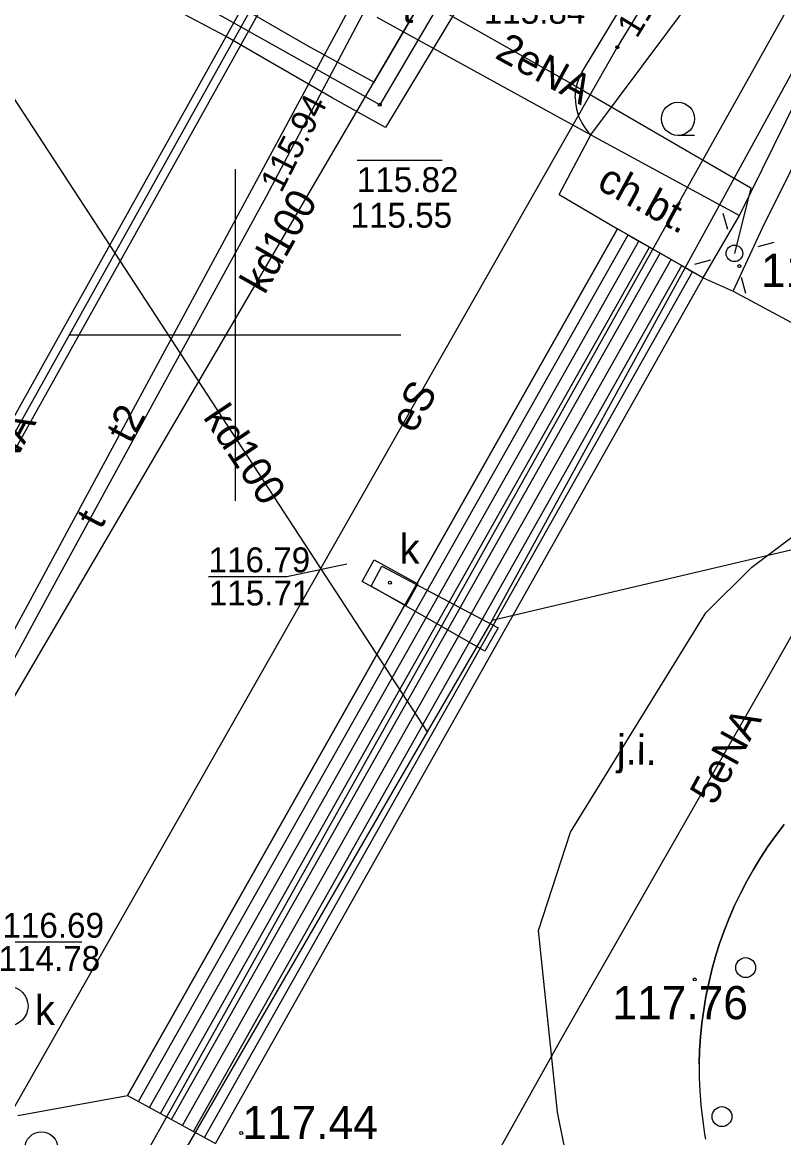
# Model space of a CAD drawing. Extents: x 6434771 to 6436222, y 5663454 to 5664782.
# Drawn here: x 6435293.57 to 6435316.55, y 5663975.8 to 5664009.43 of the extents above; entities that cross this region are included whole.
import ezdxf

# ---------------------------------------------------------------- set-up
doc = ezdxf.new("R2010")
doc.units = 0
for name, color, linetype in [('Warstwa 10', 7, 'Continuous'), ('Warstwa 11', 7, 'Continuous'), ('Warstwa 12', 7, 'Continuous'), ('Warstwa 13', 7, 'Continuous'), ('Warstwa 14', 7, 'Continuous'), ('Warstwa 15', 7, 'Continuous'), ('Warstwa 2', 7, 'Continuous'), ('Warstwa 25', 7, 'Continuous'), ('Warstwa 36', 7, 'Continuous'), ('Warstwa 4', 7, 'Continuous'), ('Warstwa 5', 7, 'Continuous'), ('Warstwa 6', 7, 'Continuous'), ('Warstwa 63', 7, 'Continuous'), ('Warstwa 7', 7, 'Continuous'), ('Warstwa 8', 7, 'Continuous'), ('Warstwa 9', 7, 'Continuous')]:
    doc.layers.add(name, color=color, linetype=linetype)

msp = doc.modelspace()

# ---------------------------------------------------------------- linework, layer by layer
at = {"layer": 'Warstwa 10'}
msp.add_lwpolyline([(6435512.08, 5664031.68), (6435519.26, 5664044.9), (6435520.43, 5664047.46), (6435517.52, 5664049.32), (6435488.86, 5664065.55), (6435459.11, 5664082.2), (6435427.46, 5664100.1), (6435402.03, 5664114.43), (6435399.19, 5664115.75), (6435391.2, 5664109.31), (6435384.85, 5664113.55), (6435364.69, 5664124.71), (6435341.99, 5664084.56), (6435345.46, 5664082.7), (6435349.36, 5664079.95), (6435341.23, 5664057.14), (6435338.72, 5664053.07), (6435311.53, 5664008.68), (6435286.89, 5663965.43), (6435277.879, 5663970.039)], dxfattribs=at)
at = {"layer": 'Warstwa 11'}
for centre in [(6435315.404, 5663980.931), (6435314.689, 5663976.439)]:
    msp.add_circle(centre, 0.3, dxfattribs=at)
at = {"layer": 'Warstwa 12'}
for points in [[(6435318.461, 5664034.173), (6435310.792, 5664021.345), (6435310.423, 5664020.729), (6435310.494, 5664017.36), (6435304.363, 5664006.947), (6435286.675, 5664016.854), (6435278.495, 5664020.988)], [(6435289.534, 5663961.477), (6435322.08, 5664019.492), (6435326.538, 5664027.619)], [(6435409.774, 5664012.614), (6435408.304, 5664014.331), (6435407.724, 5664014.288), (6435407.297, 5664014.573), (6435397.64, 5664020.69), (6435397.222, 5664020.855), (6435396.519, 5664020.573), (6435366.851, 5664012.681), (6435342.945, 5664006.489), (6435342.251, 5664006.168), (6435341.528, 5664005.987), (6435322.43, 5664015.318), (6435309.126, 5664020.108), (6435308.369, 5664020.308), (6435307.798, 5664020.225), (6435304.567, 5664011.943), (6435286.062, 5663977.675), (6435285.778, 5663976.98), (6435285.346, 5663976.354), (6435277.786, 5663962.369)], [(6435322.325, 5663959.479), (6435321.28, 5663959.929), (6435319.19, 5663961.544), (6435316.135, 5663964.461), (6435313.799, 5663967.28), (6435310.485, 5663972.83), (6435309.721, 5663976.569), (6435309.157, 5663982.046), (6435310.123, 5663985.015), (6435314.203, 5663991.626), (6435315.59, 5663993.009), (6435317.8, 5663994.663), (6435320.505, 5663995.9), (6435326.879, 5663997.863), (6435330.255, 5663999.152), (6435336.341, 5664001.289), (6435361.008, 5664008.331), (6435388.132, 5664015.734)], [(6435283.237, 5663978.959), (6435301.841, 5664012.276)], [(6435301.841, 5664012.276), (6435310.135, 5664007.586), (6435315.558, 5664004.44), (6435315.064, 5664002.466)], [(6435290.425, 5663984.886), (6435294.419, 5663992.252), (6435297.738, 5663998.333), (6435300.942, 5664004.189), (6435304.011, 5664009.98)], [(6435326.646, 5664005.876), (6435326.051, 5664005.463), (6435323.064, 5663999.949), (6435321.561, 5663998.857), (6435320.381, 5663997.252), (6435316.039, 5663989.624), (6435309.878, 5663978.858), (6435305.442, 5663970.921), (6435305.515, 5663969.49), (6435298.436, 5663956.435)]]:
    msp.add_lwpolyline(points, dxfattribs=at)
at = {"layer": 'Warstwa 14'}
for p, q in [((6435303.678, 5664005.272), (6435306.246, 5664005.272)), ((6435292.975, 5663981.707), (6435295.376, 5663981.707))]:
    msp.add_line(p, q, dxfattribs=at)
msp.add_lwpolyline([(6435299.195, 5663992.725), (6435301.561, 5663992.725), (6435303.371, 5663993.109)], dxfattribs=at)
for centre in [(6435311.53, 5664008.68), (6435304.363, 5664006.947), (6435304.669, 5663992.536)]:
    msp.add_circle(centre, 0.045, dxfattribs=at)
at = {"layer": 'Warstwa 15'}
msp.add_lwpolyline([(6435304.424, 5663993.031), (6435307.937, 5663991.178), (6435307.532, 5663990.47), (6435304.098, 5663992.43)], close=True, dxfattribs=at)
msp.add_circle((6435293.148, 5663979.77), 0.6, dxfattribs=at)
at = {"layer": 'Warstwa 2'}
msp.add_lwpolyline([(6435316.564, 5663985.246), (6435316.315, 5663984.919), (6435316.077, 5663984.585), (6435315.851, 5663984.242), (6435315.636, 5663983.892), (6435315.435, 5663983.535), (6435315.246, 5663983.17), (6435315.069, 5663982.799), (6435314.906, 5663982.423), (6435314.755, 5663982.041), (6435314.617, 5663981.653), (6435314.494, 5663981.262), (6435314.384, 5663980.866), (6435314.288, 5663980.467), (6435314.205, 5663980.065), (6435314.137, 5663979.66), (6435314.082, 5663979.254), (6435314.042, 5663978.845), (6435314.016, 5663978.436), (6435314.004, 5663978.025), (6435314.006, 5663977.614), (6435314.024, 5663977.203), (6435314.054, 5663976.794), (6435314.099, 5663976.386), (6435314.118, 5663976.229), (6435314.14, 5663976.071), (6435314.164, 5663975.914), (6435314.189, 5663975.756)], dxfattribs=at)
msp.add_circle((6435315.064, 5664002.466), 0.25, dxfattribs=at)
at = {"layer": 'Warstwa 25'}
for centre in [(6435315.216, 5664002.082), (6435313.868, 5663980.575), (6435300.182, 5663975.943)]:
    msp.add_circle(centre, 0.045, dxfattribs=at)
at = {"layer": 'Warstwa 36'}
for p, q in [((6435297.084, 5663976.891), (6435311.857, 5664003.021)), ((6435297.416, 5663976.71), (6435312.181, 5664002.836)), ((6435297.747, 5663976.529), (6435312.504, 5664002.652)), ((6435298.079, 5663976.348), (6435312.828, 5664002.467)), ((6435298.411, 5663976.167), (6435313.152, 5664002.282)), ((6435298.742, 5663975.986), (6435313.476, 5664002.098)), ((6435299.074, 5663975.805), (6435313.799, 5664001.913))]:
    msp.add_line(p, q, dxfattribs=at)
msp.add_lwpolyline([(6435296.752, 5663977.072), (6435299.406, 5663975.624), (6435314.123, 5664001.728), (6435311.533, 5664003.206)], close=True, dxfattribs=at)
at = {"layer": 'Warstwa 4'}
for points in [[(6435314.862, 5664003.188), (6435314.728, 5664003.67)], [(6435315.786, 5664002.668), (6435316.268, 5664002.802)], [(6435314.342, 5664002.264), (6435313.86, 5664002.13)], [(6435315.266, 5664001.744), (6435315.4, 5664001.262)]]:
    msp.add_lwpolyline(points, dxfattribs=at)
msp.add_lwpolyline([(6435303.831, 5663992.569), (6435304.192, 5663993.226), (6435305.507, 5663992.503), (6435305.146, 5663991.846)], close=True, dxfattribs=at)
at = {"layer": 'Warstwa 5'}
for p, q in [((6435310.521, 5664008.021), (6435316.541, 5664017.989)), ((6435315.913, 5664003.236), (6435321.848, 5664015.185)), ((6435310.735, 5664006.037), (6435315.789, 5664012.808)), ((6435315.214, 5664003.605), (6435317.852, 5664008.953)), ((6435310.365, 5664007.718), (6435310.41, 5664007.822)), ((6435310.41, 5664007.822), (6435310.462, 5664007.924)), ((6435310.462, 5664007.924), (6435310.521, 5664008.021)), ((6435310.278, 5664007.388), (6435310.299, 5664007.5)), ((6435310.299, 5664007.5), (6435310.328, 5664007.61)), ((6435310.328, 5664007.61), (6435310.365, 5664007.718)), ((6435310.262, 5664007.161), (6435310.266, 5664007.275)), ((6435310.262, 5664007.161), (6435310.265, 5664007.047)), ((6435310.266, 5664007.275), (6435310.278, 5664007.388)), ((6435310.265, 5664007.047), (6435310.278, 5664006.934)), ((6435310.278, 5664006.934), (6435310.298, 5664006.822)), ((6435310.298, 5664006.822), (6435310.327, 5664006.712)), ((6435310.327, 5664006.712), (6435310.363, 5664006.604)), ((6435310.363, 5664006.604), (6435310.407, 5664006.499)), ((6435310.407, 5664006.499), (6435310.459, 5664006.397)), ((6435310.459, 5664006.397), (6435310.518, 5664006.3)), ((6435310.518, 5664006.3), (6435310.584, 5664006.207)), ((6435310.584, 5664006.207), (6435310.656, 5664006.119)), ((6435310.656, 5664006.119), (6435310.735, 5664006.037)), ((6435314.123, 5664001.728), (6435315.214, 5664003.605)), ((6435315.026, 5664001.328), (6435315.913, 5664003.236)), ((6435314.123, 5664001.728), (6435315.026, 5664001.328)), ((6435293.436, 5663976.47), (6435296.752, 5663977.072)), ((6435296.752, 5663977.072), (6435297.084, 5663976.891)), ((6435297.084, 5663976.891), (6435297.416, 5663976.71)), ((6435297.416, 5663976.71), (6435297.747, 5663976.529)), ((6435297.747, 5663976.529), (6435298.079, 5663976.348)), ((6435298.079, 5663976.348), (6435298.411, 5663976.167)), ((6435298.411, 5663976.167), (6435298.742, 5663975.986)), ((6435298.742, 5663975.986), (6435299.074, 5663975.805)), ((6435299.074, 5663975.805), (6435299.406, 5663975.624))]:
    msp.add_line(p, q, dxfattribs=at)
at = {"layer": 'Warstwa 6'}
msp.add_line((6435313.862, 5664006.024), (6435313.362, 5664006.024), dxfattribs=at)
for centre, radius in [((6435313.362, 5664006.524), 0.5), ((6435304.669, 5663992.536), 0.045), ((6435294.151, 5663975.48), 0.5)]:
    msp.add_circle(centre, radius, dxfattribs=at)
at = {"layer": 'Warstwa 63'}
for p, q in [((6435300, 5664005), (6435300, 5663995)), ((6435305, 5664000), (6435295, 5664000))]:
    msp.add_line(p, q, dxfattribs=at)
at = {"layer": 'Warstwa 7'}
for points in [[(6435289.173, 5663982.006), (6435316.133, 5664028.044)], [(6435307.75, 5663991.404), (6435320.777, 5664015.176), (6435324.234, 5664021.486)], [(6435288.138, 5664015.412), (6435288.929, 5664013.852), (6435305.796, 5663988.036)], [(6435307.75, 5663991.404), (6435338.081, 5663998.542), (6435345.099, 5664000.193), (6435350.794, 5664001.555), (6435359.065, 5664003.532), (6435367.812, 5664005.623), (6435376.953, 5664007.809), (6435385.977, 5664010.051), (6435396.359, 5664012.63)], [(6435307.75, 5663991.404), (6435305.796, 5663988.036)], [(6435305.796, 5663988.036), (6435280.271, 5663944.033)]]:
    msp.add_lwpolyline(points, dxfattribs=at)
at = {"layer": 'Warstwa 8'}
for p, q in [((6435310.521, 5664008.021), (6435316.541, 5664017.989)), ((6435315.913, 5664003.236), (6435321.848, 5664015.185)), ((6435304.269, 5664009.587), (6435310.735, 5664006.037)), ((6435304.269, 5664009.587), (6435310.735, 5664006.037)), ((6435310.365, 5664007.718), (6435310.41, 5664007.822)), ((6435310.41, 5664007.822), (6435310.462, 5664007.924)), ((6435310.462, 5664007.924), (6435310.521, 5664008.021)), ((6435310.278, 5664007.388), (6435310.299, 5664007.5)), ((6435310.299, 5664007.5), (6435310.328, 5664007.61)), ((6435310.328, 5664007.61), (6435310.365, 5664007.718)), ((6435310.262, 5664007.161), (6435310.266, 5664007.275)), ((6435310.262, 5664007.161), (6435310.265, 5664007.047)), ((6435310.266, 5664007.275), (6435310.278, 5664007.388)), ((6435310.265, 5664007.047), (6435310.278, 5664006.934)), ((6435310.278, 5664006.934), (6435310.298, 5664006.822)), ((6435310.298, 5664006.822), (6435310.327, 5664006.712)), ((6435310.327, 5664006.712), (6435310.363, 5664006.604)), ((6435310.363, 5664006.604), (6435310.407, 5664006.499)), ((6435310.407, 5664006.499), (6435310.459, 5664006.397)), ((6435310.459, 5664006.397), (6435310.518, 5664006.3)), ((6435310.518, 5664006.3), (6435310.584, 5664006.207)), ((6435310.584, 5664006.207), (6435310.656, 5664006.119)), ((6435310.656, 5664006.119), (6435310.735, 5664006.037)), ((6435309.773, 5664004.243), (6435310.735, 5664006.037)), ((6435309.773, 5664004.243), (6435311.533, 5664003.206)), ((6435296.752, 5663977.072), (6435311.533, 5664003.206)), ((6435315.026, 5664001.328), (6435315.913, 5664003.236)), ((6435299.406, 5663975.624), (6435314.123, 5664001.728)), ((6435314.123, 5664001.728), (6435315.026, 5664001.328)), ((6435315.026, 5664001.328), (6435318.417, 5663999.494)), ((6435315.026, 5664001.328), (6435318.417, 5663999.494)), ((6435316.315, 5663984.919), (6435316.564, 5663985.246)), ((6435316.077, 5663984.585), (6435316.315, 5663984.919)), ((6435315.851, 5663984.242), (6435316.077, 5663984.585)), ((6435315.636, 5663983.892), (6435315.851, 5663984.242)), ((6435315.435, 5663983.535), (6435315.636, 5663983.892)), ((6435315.246, 5663983.17), (6435315.435, 5663983.535)), ((6435315.069, 5663982.799), (6435315.246, 5663983.17)), ((6435314.906, 5663982.423), (6435315.069, 5663982.799)), ((6435314.755, 5663982.041), (6435314.906, 5663982.423)), ((6435314.617, 5663981.653), (6435314.755, 5663982.041)), ((6435314.494, 5663981.262), (6435314.617, 5663981.653)), ((6435314.384, 5663980.866), (6435314.494, 5663981.262)), ((6435314.288, 5663980.467), (6435314.384, 5663980.866)), ((6435314.205, 5663980.065), (6435314.288, 5663980.467)), ((6435314.137, 5663979.66), (6435314.205, 5663980.065)), ((6435314.082, 5663979.254), (6435314.137, 5663979.66)), ((6435314.042, 5663978.845), (6435314.082, 5663979.254)), ((6435314.016, 5663978.436), (6435314.042, 5663978.845)), ((6435314.004, 5663978.025), (6435314.016, 5663978.436)), ((6435314.004, 5663978.025), (6435314.006, 5663977.614)), ((6435314.006, 5663977.614), (6435314.024, 5663977.203)), ((6435314.024, 5663977.203), (6435314.054, 5663976.794)), ((6435293.436, 5663976.47), (6435296.752, 5663977.072)), ((6435314.054, 5663976.794), (6435314.099, 5663976.386)), ((6435314.099, 5663976.386), (6435314.118, 5663976.229)), ((6435314.118, 5663976.229), (6435314.14, 5663976.071)), ((6435314.14, 5663976.071), (6435314.164, 5663975.914)), ((6435314.164, 5663975.914), (6435314.189, 5663975.756))]:
    msp.add_line(p, q, dxfattribs=at)
msp.add_lwpolyline([(6435290.908, 5664015.153), (6435297.796, 5664011.265), (6435302.194, 5664008.728), (6435304.192, 5664007.63), (6435306.046, 5664010.791), (6435309.014, 5664015.882), (6435309.926, 5664017.498), (6435309.877, 5664020.772), (6435311.569, 5664023.735), (6435314.651, 5664028.84), (6435317.954, 5664034.472), (6435318.947, 5664033.886), (6435318.116, 5664032.484), (6435314.92, 5664027.264), (6435311.7, 5664021.819), (6435310.97, 5664020.685), (6435311.063, 5664017.221), (6435309.553, 5664014.682), (6435306.997, 5664010.354), (6435304.533, 5664006.265), (6435302.931, 5664007.16), (6435299.704, 5664009.015), (6435297.041, 5664010.432), (6435292.153, 5664013.176)], dxfattribs=at)
msp.add_lwpolyline([(6435301.623, 5664012.398), (6435302.06, 5664012.154), (6435283.456, 5663978.838), (6435283.019, 5663979.081)], close=True, dxfattribs=at)
at = {"layer": 'Warstwa 9'}
for p, q in [((6435309.773, 5664004.243), (6435310.735, 5664006.037)), ((6435310.735, 5664006.037), (6435315.214, 5664003.605)), ((6435309.773, 5664004.243), (6435311.533, 5664003.206)), ((6435314.123, 5664001.728), (6435315.214, 5664003.605)), ((6435311.533, 5664003.206), (6435311.857, 5664003.021)), ((6435311.857, 5664003.021), (6435312.181, 5664002.836)), ((6435312.181, 5664002.836), (6435312.504, 5664002.652)), ((6435312.504, 5664002.652), (6435312.828, 5664002.467)), ((6435312.828, 5664002.467), (6435313.152, 5664002.282)), ((6435313.152, 5664002.282), (6435313.476, 5664002.097)), ((6435313.476, 5664002.097), (6435313.799, 5664001.913)), ((6435313.799, 5664001.913), (6435314.123, 5664001.728))]:
    msp.add_line(p, q, dxfattribs=at)

# ---------------------------------------------------------------- texts
at = {"layer": 'Warstwa 11'}
msp.add_text('eS', height=0.9, rotation=60.3267, dxfattribs=at).set_placement((6435305.394, 5663997.001))
at = {"layer": 'Warstwa 13'}
for s, rotation, p in [('2eNA', 331.204, (6435307.802, 5664008.373)), ('t2', 62.3206, (6435296.853, 5663996.699)), ('4eNA', 61.5127, (6435292.579, 5663994.737)), ('t', 62.0628, (6435295.95, 5663994.114)), ('5eNA', 61.2435, (6435314.462, 5663985.789))]:
    msp.add_text(s, height=0.9, rotation=rotation, dxfattribs=at).set_placement(p)
at = {"layer": 'Warstwa 14'}
for s, rotation, p in [('115.8', 58.5105, (6435312.119, 5664008.924)), ('115.94', 62.779, (6435301.39, 5664004.263))]:
    msp.add_text(s, height=0.75, rotation=rotation, dxfattribs=at).set_placement(p)
for s, p in [('115.84', (6435307.5, 5664009.39)), ('115.82', (6435303.671, 5664004.314)), ('115.55', (6435303.479, 5664003.24)), ('115.71', (6435299.203, 5663991.85)), ('114.78', (6435292.858, 5663980.832))]:
    msp.add_text(s, height=0.75, dxfattribs=at).set_placement(p)
at = {"layer": 'Warstwa 25'}
for s, p in [('117.44', (6435315.867, 5664001.455)), ('117.76', (6435311.382, 5663979.375)), ('117.44', (6435300.214, 5663975.762))]:
    msp.add_text(s, height=1, dxfattribs=at).set_placement(p)
at = {"layer": 'Warstwa 5'}
for s, p in [('t', (6435305.038, 5664009.42)), ('k', (6435304.962, 5663993.108)), ('k', (6435293.956, 5663979.202))]:
    msp.add_text(s, height=0.9, dxfattribs=at).set_placement(p)
at = {"layer": 'Warstwa 6'}
for s, p in [('116.79', (6435299.195, 5663992.85)), ('116.69', (6435292.974, 5663981.832))]:
    msp.add_text(s, height=0.75, dxfattribs=at).set_placement(p)
at = {"layer": 'Warstwa 7'}
for rotation, p in [(60.384, (6435300.887, 5664001.194)), (303.851, (6435299.009, 5663997.524))]:
    msp.add_text('kd100', height=0.9, rotation=rotation, dxfattribs=at).set_placement(p)
at = {"layer": 'Warstwa 8'}
msp.add_text('j.i.', height=0.9, rotation=359.3076, dxfattribs=at).set_placement((6435311.513, 5663987.056))
at = {"layer": 'Warstwa 9'}
msp.add_text('ch.bt.', height=0.9, rotation=331.4962, dxfattribs=at).set_placement((6435310.874, 5664004.436))

doc.saveas('drawing.dxf')
